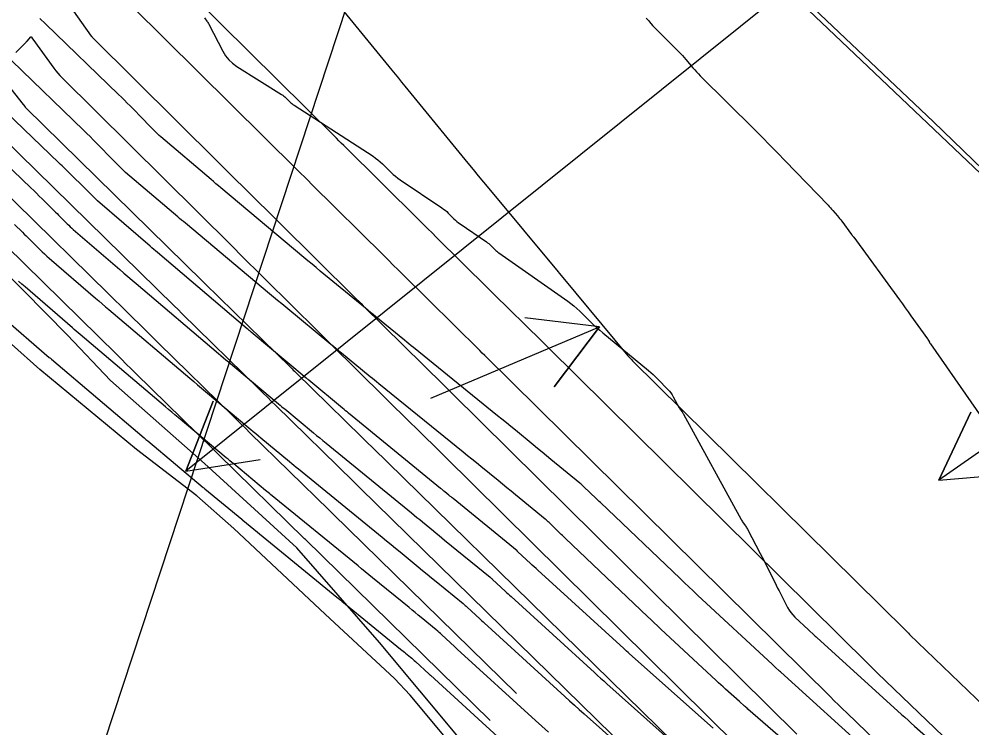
# Model space of a CAD drawing. Extents: x 954385 to 988206, y 1868364 to 1924553.
# Drawn here: x 955624.2 to 955700.4, y 1923042.6 to 1923099.2 of the extents above; entities that cross this region are included whole.
import ezdxf

# ---------------------------------------------------------------- set-up
doc = ezdxf.new("R2010")
doc.units = 0
for name, color, linetype in [('13', 7, 'Continuous'), ('16', 7, 'Continuous'), ('23', 7, 'Continuous'), ('24', 7, 'Continuous'), ('26', 7, 'Continuous'), ('Default', 7, 'Continuous')]:
    doc.layers.add(name, color=color, linetype=linetype)

msp = doc.modelspace()

# ---------------------------------------------------------------- linework, layer by layer
at = {"layer": '13'}
for points in [[(955692.253, 1923040.527), (955685.091, 1923047.028), (955685.065, 1923047.053), (955684.985, 1923047.126), (955684.658, 1923047.427), (955684.6, 1923047.48), (955684.543, 1923047.533), (955684.486, 1923047.586), (955684.428, 1923047.639), (955678.451, 1923053.205), (955678.101, 1923053.531), (955677.753, 1923053.859), (955677.404, 1923054.188), (955677.057, 1923054.517), (955670.677, 1923060.594), (955670.593, 1923060.674), (955670.509, 1923060.754), (955670.426, 1923060.835), (955670.342, 1923060.915), (955669.363, 1923061.86), (955669.283, 1923061.936), (955669.201, 1923062.01), (955669.118, 1923062.083), (955669.033, 1923062.154), (955666.73, 1923064.042), (955666.374, 1923064.333), (955666.018, 1923064.625), (955665.663, 1923064.916), (955665.307, 1923065.208), (955663.883, 1923066.374), (955663.527, 1923066.665), (955663.17, 1923066.956), (955662.813, 1923067.246), (955662.456, 1923067.536), (955655.734, 1923072.98), (955655.555, 1923073.125), (955655.377, 1923073.27), (955655.199, 1923073.416), (955655.021, 1923073.561), (955652.723, 1923075.444), (955652.518, 1923075.612), (955652.313, 1923075.78), (955652.108, 1923075.949), (955651.903, 1923076.118), (955648.295, 1923079.099), (955647.966, 1923079.371), (955647.639, 1923079.643), (955647.311, 1923079.916), (955646.985, 1923080.189), (955640.351, 1923085.746), (955640.155, 1923085.911), (955639.958, 1923086.077), (955639.763, 1923086.242), (955639.567, 1923086.408), (955635.546, 1923089.826), (955635.431, 1923089.927), (955635.318, 1923090.03), (955635.208, 1923090.135), (955635.1, 1923090.243), (955634.672, 1923090.681), (955634.459, 1923090.9), (955634.245, 1923091.119), (955633.099, 1923092.294), (955632.872, 1923092.525), (955632.643, 1923092.755), (955632.412, 1923092.983), (955632.18, 1923093.209), (955626.332, 1923098.857), (955625.893, 1923099.282)], [(955639.051, 1923099.324), (955639.234, 1923099.079), (955639.278, 1923099.017), (955639.32, 1923098.953), (955639.359, 1923098.887), (955639.395, 1923098.82), (955640.498, 1923096.669), (955640.715, 1923096.307), (955640.973, 1923095.983), (955641.274, 1923095.699), (955641.616, 1923095.452), (955645.206, 1923093.207), (955645.298, 1923093.146), (955645.385, 1923093.08), (955645.469, 1923093.01), (955645.549, 1923092.934), (955645.86, 1923092.622), (955645.94, 1923092.547), (955646.023, 1923092.475), (955646.11, 1923092.409), (955646.201, 1923092.347), (955652.519, 1923088.266), (955652.717, 1923088.131), (955652.906, 1923087.986), (955653.088, 1923087.832), (955653.262, 1923087.667), (955653.942, 1923086.989), (955654.115, 1923086.824), (955654.296, 1923086.668), (955654.484, 1923086.521), (955654.68, 1923086.383), (955658.018, 1923084.142), (955658.15, 1923084.049), (955658.277, 1923083.95), (955658.399, 1923083.844), (955658.516, 1923083.733), (955658.974, 1923083.277), (955659.091, 1923083.166), (955659.213, 1923083.06), (955659.339, 1923082.96), (955659.47, 1923082.866), (955661.573, 1923081.425), (955661.664, 1923081.36), (955661.751, 1923081.291), (955661.835, 1923081.218), (955661.916, 1923081.141), (955662.232, 1923080.826), (955662.313, 1923080.749), (955662.397, 1923080.676), (955662.484, 1923080.607), (955662.573, 1923080.541), (955668.066, 1923076.697), (955668.32, 1923076.511), (955668.566, 1923076.314), (955668.803, 1923076.108), (955669.031, 1923075.891), (955669.928, 1923075.002), (955670.154, 1923074.782), (955670.386, 1923074.568), (955670.623, 1923074.36), (955670.864, 1923074.157), (955674.526, 1923071.154), (955674.72, 1923070.991), (955674.908, 1923070.822), (955675.092, 1923070.648), (955675.27, 1923070.468), (955676.069, 1923069.641), (955676.192, 1923069.505), (955676.306, 1923069.361), (955676.409, 1923069.21), (955676.502, 1923069.052), (955676.983, 1923068.173), (955677.008, 1923068.128), (955677.035, 1923068.084), (955677.063, 1923068.041), (955677.093, 1923067.999), (955677.215, 1923067.832), (955677.245, 1923067.79), (955677.273, 1923067.747), (955677.3, 1923067.703), (955677.325, 1923067.659), (955681.928, 1923059.243), (955681.965, 1923059.177), (955682.004, 1923059.112), (955682.046, 1923059.049), (955682.089, 1923058.986), (955682.265, 1923058.739), (955682.308, 1923058.677), (955682.349, 1923058.613), (955682.388, 1923058.548), (955682.424, 1923058.481), (955683.45, 1923056.535), (955683.605, 1923056.238), (955683.758, 1923055.941), (955683.91, 1923055.642), (955684.059, 1923055.342), (955684.731, 1923053.987), (955684.841, 1923053.764), (955684.952, 1923053.543), (955685.064, 1923053.321), (955685.177, 1923053.1), (955685.629, 1923052.217), (955685.751, 1923052.002), (955685.89, 1923051.801), (955686.046, 1923051.612), (955686.219, 1923051.437), (955687.319, 1923050.412), (955687.348, 1923050.386), (955687.746, 1923050.02), (955687.8, 1923049.97), (955687.855, 1923049.92), (955687.909, 1923049.87), (955687.964, 1923049.82), (955694.743, 1923043.667), (955695.003, 1923043.431), (955695.264, 1923043.197), (955695.526, 1923042.963), (955695.789, 1923042.729), (955702.696, 1923036.62)], [(955674.346, 1923099.301), (955674.413, 1923099.233), (955674.479, 1923099.163), (955674.543, 1923099.092), (955674.605, 1923099.019), (955674.852, 1923098.725), (955674.914, 1923098.652), (955674.978, 1923098.581), (955675.043, 1923098.511), (955675.111, 1923098.443), (955676.929, 1923096.634), (955677.081, 1923096.48), (955677.229, 1923096.323), (955677.374, 1923096.162), (955677.515, 1923095.998), (955678.074, 1923095.337), (955678.215, 1923095.173), (955678.36, 1923095.013), (955678.508, 1923094.855), (955678.66, 1923094.701), (955682.995, 1923090.402), (955683.612, 1923089.786), (955684.226, 1923089.167), (955684.836, 1923088.544), (955685.442, 1923087.918), (955688.876, 1923084.351), (955688.972, 1923084.25), (955689.067, 1923084.147), (955689.16, 1923084.044), (955689.252, 1923083.939), (955689.617, 1923083.516), (955689.707, 1923083.41), (955689.795, 1923083.301), (955689.881, 1923083.192), (955689.965, 1923083.08), (955690.748, 1923082.013), (955690.762, 1923081.994), (955690.777, 1923081.975), (955690.791, 1923081.957), (955690.807, 1923081.939), (955690.867, 1923081.867), (955690.882, 1923081.849), (955690.897, 1923081.831), (955690.912, 1923081.812), (955690.926, 1923081.794), (955694.577, 1923076.801), (955694.808, 1923076.484), (955695.038, 1923076.167), (955695.267, 1923075.849), (955695.496, 1923075.53), (955696.818, 1923073.678), (955696.84, 1923073.646), (955696.861, 1923073.614), (955696.88, 1923073.58), (955696.899, 1923073.546), (955696.971, 1923073.409), (955696.99, 1923073.375), (955697.01, 1923073.341), (955697.03, 1923073.309), (955697.052, 1923073.277), (955702.224, 1923065.843)], [(955689.827, 1923037.695), (955682.468, 1923044.094), (955682.401, 1923044.152), (955682.333, 1923044.211), (955682.266, 1923044.271), (955682.199, 1923044.33), (955681.792, 1923044.688), (955681.791, 1923044.689), (955680.668, 1923045.691), (955680.481, 1923045.858), (955680.295, 1923046.027), (955680.11, 1923046.196), (955679.926, 1923046.367), (955675.505, 1923050.484), (955675.237, 1923050.733), (955674.971, 1923050.984), (955674.705, 1923051.235), (955674.44, 1923051.486), (955667.9, 1923057.715), (955667.814, 1923057.797), (955667.728, 1923057.879), (955667.643, 1923057.961), (955667.557, 1923058.044), (955666.578, 1923058.989), (955666.5, 1923059.063), (955666.42, 1923059.135), (955666.339, 1923059.206), (955666.256, 1923059.275), (955663.893, 1923061.21), (955663.546, 1923061.495), (955663.198, 1923061.779), (955662.851, 1923062.063), (955662.504, 1923062.348), (955661.114, 1923063.485), (955660.766, 1923063.769), (955660.418, 1923064.053), (955660.07, 1923064.336), (955659.721, 1923064.619), (955652.963, 1923070.093), (955652.794, 1923070.23), (955652.625, 1923070.367), (955652.456, 1923070.505), (955652.288, 1923070.643), (955649.99, 1923072.525), (955649.775, 1923072.701), (955649.561, 1923072.877), (955649.346, 1923073.054), (955649.132, 1923073.231), (955645.532, 1923076.205), (955645.209, 1923076.472), (955644.887, 1923076.74), (955644.565, 1923077.008), (955644.244, 1923077.277), (955637.511, 1923082.917), (955637.359, 1923083.045), (955637.206, 1923083.173), (955637.055, 1923083.302), (955636.903, 1923083.431), (955632.734, 1923086.974), (955632.649, 1923087.049), (955632.565, 1923087.125), (955632.483, 1923087.204), (955632.402, 1923087.284), (955632.006, 1923087.691), (955631.767, 1923087.935), (955630.407, 1923089.33), (955630.153, 1923089.588), (955629.897, 1923089.845), (955629.639, 1923090.1), (955629.379, 1923090.353), (955623.642, 1923095.895)], [(955679.685, 1923042.551), (955673.005, 1923048.51), (955672.891, 1923048.612), (955672.776, 1923048.715), (955672.663, 1923048.818), (955672.549, 1923048.921), (955665.684, 1923055.187), (955665.536, 1923055.323), (955665.387, 1923055.459), (955665.239, 1923055.595), (955665.091, 1923055.732), (955664.092, 1923056.656), (955664.073, 1923056.673), (955664.054, 1923056.69), (955664.035, 1923056.706), (955664.016, 1923056.723), (955658.908, 1923060.908), (955658.825, 1923060.976), (955658.742, 1923061.044), (955658.659, 1923061.112), (955658.576, 1923061.179), (955658.245, 1923061.45), (955658.162, 1923061.518), (955658.079, 1923061.586), (955657.996, 1923061.653), (955657.914, 1923061.721), (955650.56, 1923067.736), (955650.439, 1923067.835), (955650.318, 1923067.934), (955650.198, 1923068.034), (955650.078, 1923068.133), (955647.371, 1923070.375), (955647.32, 1923070.418), (955647.269, 1923070.46), (955647.218, 1923070.503), (955647.167, 1923070.545), (955642.784, 1923074.211), (955642.702, 1923074.28), (955642.62, 1923074.349), (955642.538, 1923074.418), (955642.456, 1923074.487), (955635.273, 1923080.588), (955635.13, 1923080.71), (955634.987, 1923080.832), (955634.844, 1923080.954), (955634.701, 1923081.077), (955630.485, 1923084.715), (955630.429, 1923084.764), (955630.374, 1923084.814), (955630.32, 1923084.865), (955630.267, 1923084.917), (955630.004, 1923085.18), (955629.846, 1923085.337), (955627.944, 1923087.231), (955627.811, 1923087.363), (955627.678, 1923087.493), (955627.544, 1923087.624), (955627.409, 1923087.753), (955621.761, 1923093.154)], [(955619.401, 1923091.261), (955625.173, 1923085.74), (955625.396, 1923085.526), (955625.618, 1923085.311), (955625.839, 1923085.094), (955626.058, 1923084.877), (955627.138, 1923083.801), (955627.255, 1923083.684), (955627.372, 1923083.568), (955627.489, 1923083.451), (955627.606, 1923083.335), (955628.074, 1923082.868), (955628.192, 1923082.753), (955628.312, 1923082.639), (955628.434, 1923082.528), (955628.558, 1923082.419), (955632.269, 1923079.218), (955632.596, 1923078.936), (955632.923, 1923078.655), (955633.251, 1923078.375), (955633.58, 1923078.095), (955640.161, 1923072.506), (955640.359, 1923072.339), (955640.556, 1923072.172), (955640.754, 1923072.005), (955640.953, 1923071.839), (955644.951, 1923068.495), (955645.078, 1923068.389), (955645.205, 1923068.283), (955645.333, 1923068.177), (955645.46, 1923068.072), (955647.747, 1923066.177), (955648.001, 1923065.967), (955648.255, 1923065.758), (955648.509, 1923065.548), (955648.764, 1923065.34), (955655.573, 1923059.77), (955655.794, 1923059.589), (955656.015, 1923059.408), (955656.237, 1923059.228), (955656.458, 1923059.047), (955657.343, 1923058.324), (955657.564, 1923058.143), (955657.785, 1923057.963), (955658.006, 1923057.782), (955658.227, 1923057.601), (955661.865, 1923054.62), (955661.917, 1923054.577), (955661.968, 1923054.533), (955662.019, 1923054.488), (955662.068, 1923054.442), (955663.067, 1923053.518), (955663.184, 1923053.41), (955663.301, 1923053.302), (955663.419, 1923053.195), (955663.536, 1923053.087), (955670.195, 1923047.01), (955670.443, 1923046.784), (955670.691, 1923046.559), (955670.941, 1923046.335), (955671.19, 1923046.112), (955677.578, 1923040.413)], [(955623.869, 1923082.824), (955624.485, 1923082.211), (955624.639, 1923082.057), (955624.793, 1923081.904), (955624.948, 1923081.75), (955625.102, 1923081.597), (955625.882, 1923080.819), (955626.065, 1923080.64), (955626.251, 1923080.465), (955626.44, 1923080.292), (955626.632, 1923080.123), (955630.327, 1923076.936), (955630.593, 1923076.707), (955630.859, 1923076.478), (955631.126, 1923076.25), (955631.393, 1923076.023), (955637.866, 1923070.526), (955638.179, 1923070.26), (955638.493, 1923069.995), (955638.807, 1923069.731), (955639.122, 1923069.467), (955642.735, 1923066.445), (955642.938, 1923066.275), (955643.142, 1923066.106), (955643.345, 1923065.937), (955643.549, 1923065.768), (955645.835, 1923063.873), (955646.013, 1923063.727), (955646.191, 1923063.58), (955646.369, 1923063.434), (955646.547, 1923063.288), (955653.232, 1923057.819), (955653.592, 1923057.525), (955653.951, 1923057.231), (955654.311, 1923056.938), (955654.671, 1923056.644), (955656.109, 1923055.469), (955656.469, 1923055.175), (955656.828, 1923054.881), (955657.187, 1923054.587), (955657.547, 1923054.293), (955659.713, 1923052.518), (955659.798, 1923052.447), (955659.881, 1923052.376), (955659.964, 1923052.303), (955660.045, 1923052.229), (955661.044, 1923051.304), (955661.13, 1923051.225), (955661.215, 1923051.146), (955661.301, 1923051.067), (955661.388, 1923050.988), (955667.841, 1923045.099), (955668.223, 1923044.751), (955668.606, 1923044.404), (955668.991, 1923044.058), (955669.376, 1923043.713), (955675.472, 1923038.275)], [(955666.521, 1923042.248), (955666.003, 1923042.717), (955665.486, 1923043.187), (955659.239, 1923048.889), (955659.184, 1923048.94), (955659.13, 1923048.99), (955659.075, 1923049.04), (955659.02, 1923049.09), (955658.021, 1923050.015), (955657.909, 1923050.117), (955657.795, 1923050.218), (955657.679, 1923050.318), (955657.562, 1923050.415), (955656.353, 1923051.406), (955656.112, 1923051.603), (955655.871, 1923051.8), (955655.63, 1923051.997), (955655.389, 1923052.194), (955652.466, 1923054.581), (955652.177, 1923054.818), (955651.887, 1923055.054), (955651.598, 1923055.291), (955651.309, 1923055.527), (955644.329, 1923061.236), (955644.228, 1923061.319), (955644.126, 1923061.403), (955644.025, 1923061.486), (955643.924, 1923061.57), (955641.378, 1923063.679), (955641.228, 1923063.804), (955641.078, 1923063.929), (955640.928, 1923064.054), (955640.778, 1923064.179), (955636.94, 1923067.389), (955636.684, 1923067.603), (955636.429, 1923067.818), (955636.174, 1923068.033), (955635.919, 1923068.249), (955629.107, 1923074.034), (955628.951, 1923074.167), (955628.795, 1923074.3), (955628.639, 1923074.434), (955628.483, 1923074.568), (955624.706, 1923077.828), (955624.445, 1923078.056), (955624.189, 1923078.29)], [(955622.779, 1923075.532), (955626.64, 1923072.2), (955626.685, 1923072.162), (955626.731, 1923072.123), (955626.776, 1923072.084), (955626.821, 1923072.046), (955634.226, 1923065.757), (955634.295, 1923065.698), (955634.364, 1923065.64), (955634.433, 1923065.582), (955634.502, 1923065.524), (955638.946, 1923061.807), (955638.98, 1923061.779), (955639.013, 1923061.751), (955639.047, 1923061.723), (955639.08, 1923061.696), (955642.013, 1923059.266), (955642.038, 1923059.246), (955642.062, 1923059.225), (955642.087, 1923059.205), (955642.112, 1923059.185), (955649.618, 1923053.045), (955649.721, 1923052.961), (955649.823, 1923052.877), (955649.926, 1923052.793), (955650.029, 1923052.709), (955654.715, 1923048.882), (955654.815, 1923048.801), (955654.914, 1923048.719), (955655.014, 1923048.637), (955655.114, 1923048.556), (955655.512, 1923048.229), (955655.612, 1923048.146), (955655.709, 1923048.063), (955655.806, 1923047.977), (955655.901, 1923047.89), (955656.997, 1923046.877), (955657.02, 1923046.855), (955657.044, 1923046.833), (955657.067, 1923046.812), (955657.091, 1923046.79), (955663.132, 1923041.276)]]:
    msp.add_lwpolyline(points, dxfattribs=at)
at = {"layer": '16'}
for points in [[(955641.791, 1923110.114), (955654.025, 1923095.14), (955654.281, 1923094.826), (955654.538, 1923094.512), (955654.794, 1923094.199), (955655.05, 1923093.885), (955660.082, 1923087.732), (955660.5, 1923087.222), (955660.92, 1923086.712), (955661.34, 1923086.204), (955661.761, 1923085.696), (955667.291, 1923079.046), (955667.387, 1923078.931), (955667.672, 1923078.588), (955672.878, 1923072.334), (955672.969, 1923072.227), (955673.062, 1923072.123), (955673.158, 1923072.021), (955673.256, 1923071.921), (955695.05, 1923050.389), (955695.134, 1923050.307), (955695.218, 1923050.225), (955695.302, 1923050.143), (955695.386, 1923050.061), (955701.369, 1923044.299)], [(955698.726, 1923041.292), (955692.83, 1923046.97), (955692.645, 1923047.149), (955692.461, 1923047.328), (955692.277, 1923047.508), (955692.094, 1923047.688), (955664.153, 1923075.293), (955663.923, 1923075.52), (955663.847, 1923075.596), (955657.561, 1923081.806), (955657.223, 1923082.14), (955656.886, 1923082.475), (955656.548, 1923082.809), (955656.21, 1923083.143), (955650.164, 1923089.133), (955649.972, 1923089.324), (955649.78, 1923089.514), (955649.588, 1923089.704), (955649.396, 1923089.895), (955635.846, 1923103.321)], [(955628.109, 1923100.495), (955629.995, 1923097.882), (955630.026, 1923097.842), (955630.058, 1923097.802), (955630.092, 1923097.764), (955630.128, 1923097.727), (955643.528, 1923084.449), (955643.896, 1923084.084), (955644.265, 1923083.719), (955644.633, 1923083.354), (955645.001, 1923082.989), (955651.013, 1923077.033), (955651.191, 1923076.856), (955651.37, 1923076.68), (955651.549, 1923076.503), (955651.727, 1923076.326), (955658.157, 1923069.973), (955658.484, 1923069.65), (955658.812, 1923069.326), (955686.383, 1923042.086)], [(955695.942, 1923038.419), (955690.372, 1923043.784), (955690.037, 1923044.107), (955689.704, 1923044.432), (955689.371, 1923044.757), (955689.04, 1923045.084), (955661.44, 1923072.351), (955661.242, 1923072.547), (955661.044, 1923072.743), (955654.896, 1923078.817), (955654.512, 1923079.197), (955654.128, 1923079.577), (955653.744, 1923079.957), (955653.36, 1923080.338), (955647.604, 1923086.041), (955647.313, 1923086.329), (955647.022, 1923086.617), (955646.732, 1923086.905), (955646.441, 1923087.193), (955633.234, 1923100.28)], [(955623.966, 1923096.551), (955624.786, 1923097.401), (955624.825, 1923097.441), (955624.863, 1923097.481), (955625.174, 1923097.805), (955625.184, 1923097.814), (955625.194, 1923097.816), (955625.203, 1923097.812), (955625.212, 1923097.802), (955625.306, 1923097.662), (955625.313, 1923097.652), (955625.32, 1923097.641), (955625.327, 1923097.631), (955625.335, 1923097.621), (955627.008, 1923095.303), (955627.156, 1923095.106), (955627.313, 1923094.915), (955627.477, 1923094.731), (955627.648, 1923094.554), (955641.22, 1923081.106), (955641.507, 1923080.822), (955641.794, 1923080.537), (955648.102, 1923074.288), (955648.357, 1923074.035), (955648.612, 1923073.782), (955648.868, 1923073.53), (955649.123, 1923073.277), (955655.612, 1923066.866), (955655.841, 1923066.639), (955683.911, 1923038.906)], [(955622.665, 1923094.784), (955624.56, 1923092.395), (955624.576, 1923092.375), (955624.683, 1923092.24), (955624.702, 1923092.217), (955624.721, 1923092.195), (955624.741, 1923092.174), (955624.762, 1923092.153), (955638.916, 1923078.268), (955639.081, 1923078.106), (955645.941, 1923071.377), (955646.04, 1923071.28), (955646.138, 1923071.183), (955646.237, 1923071.087), (955646.336, 1923070.99), (955652.909, 1923064.555), (955653.285, 1923064.187), (955653.661, 1923063.819), (955681.645, 1923036.428)], [(955622.854, 1923089.822), (955636.619, 1923076.318), (955636.93, 1923076.014), (955637.241, 1923075.709), (955643.394, 1923069.673), (955643.732, 1923069.342), (955644.07, 1923069.01), (955644.408, 1923068.679), (955644.747, 1923068.348), (955650.954, 1923062.271), (955651.217, 1923062.014), (955651.479, 1923061.757), (955679.223, 1923034.602), (955679.514, 1923034.317), (955679.806, 1923034.033), (955680.099, 1923033.75), (955680.393, 1923033.467), (955685.966, 1923028.115), (955686.048, 1923028.036), (955686.131, 1923027.957), (955686.214, 1923027.879), (955686.297, 1923027.8), (955708.409, 1923006.896)], [(955663.971, 1923045.332), (955649.298, 1923059.695), (955648.999, 1923059.987), (955642.677, 1923066.176), (955642.339, 1923066.507), (955642.002, 1923066.837), (955641.665, 1923067.168), (955641.327, 1923067.499), (955635.401, 1923073.312), (955635.131, 1923073.576), (955634.862, 1923073.841), (955634.592, 1923074.105), (955634.323, 1923074.369), (955620.947, 1923087.491)], [(955661.873, 1923043.189), (955647.116, 1923057.633), (955647.044, 1923057.703), (955640.138, 1923064.464), (955640.036, 1923064.564), (955639.933, 1923064.664), (955639.831, 1923064.764), (955639.729, 1923064.864), (955633.561, 1923070.915), (955633.177, 1923071.291), (955632.794, 1923071.667), (955632.41, 1923072.044), (955632.027, 1923072.42), (955618.747, 1923085.447)], [(955690.254, 1923001.496), (955683.766, 1923009.184), (955677.085, 1923016.669), (955676.251, 1923017.577), (955670.434, 1923024.187), (955665.62, 1923033.633), (955659.471, 1923041.678), (955653.028, 1923049.413), (955646.425, 1923056.98), (955639.036, 1923063.721), (955631.534, 1923070.344), (955628.086, 1923073.974), (955624.577, 1923077.539), (955617.49, 1923084.598)]]:
    msp.add_lwpolyline(points, dxfattribs=at)
at = {"layer": '23'}
msp.add_lwpolyline([(955689.116, 1923006.924), (955681.811, 1923013.212), (955680.993, 1923014.059), (955673.905, 1923021.116), (955668.639, 1923030.054), (955668.144, 1923030.58), (955661.915, 1923037.486), (955655.477, 1923045.214), (955654.238, 1923046.542), (955648.688, 1923051.679), (955641.395, 1923058.522), (955638.421, 1923061.126), (955633.598, 1923064.831), (955625.887, 1923071.233), (955621.331, 1923075.275)], dxfattribs=at)
at = {"layer": '24'}
for points in [[(955632.731, 1923152.087), (955665.147, 1923121.495), (955697.277, 1923091.036), (955727.599, 1923061.705)], [(955690.254, 1923001.496), (955683.766, 1923009.184), (955677.085, 1923016.669), (955676.251, 1923017.577), (955670.434, 1923024.187), (955665.62, 1923033.633), (955659.471, 1923041.678), (955653.028, 1923049.413), (955646.425, 1923056.98), (955639.036, 1923063.721), (955631.534, 1923070.344), (955628.086, 1923073.974), (955624.577, 1923077.539), (955617.49, 1923084.598)], [(955689.116, 1923006.924), (955681.811, 1923013.212), (955680.993, 1923014.059), (955673.905, 1923021.116), (955668.639, 1923030.054), (955668.144, 1923030.58), (955661.915, 1923037.486), (955655.477, 1923045.214), (955654.238, 1923046.542), (955648.688, 1923051.679), (955641.395, 1923058.522), (955638.421, 1923061.126), (955633.598, 1923064.831), (955625.887, 1923071.233), (955621.331, 1923075.275)]]:
    msp.add_lwpolyline(points, dxfattribs=at)
at = {"layer": '26'}
for points in [[(955607.131, 1922968.928), (955707.187, 1923272.643), (955708.411, 1923266.77), (955707.187, 1923272.643), (955702.712, 1923268.647)], [(955707.131, 1923118.928), (955637.555, 1923063.114), (955639.731, 1923068.705), (955637.555, 1923063.114), (955643.486, 1923064.025)], [(955657.131, 1923068.928), (955670.605, 1923074.627), (955666.988, 1923069.84), (955670.605, 1923074.627), (955664.651, 1923075.366)], [(955707.131, 1923068.928), (955697.723, 1923062.382), (955700.275, 1923067.812), (955697.723, 1923062.382), (955703.702, 1923062.887)]]:
    msp.add_lwpolyline(points, dxfattribs=at)
at = {"layer": 'Default'}
msp.add_line((955858.372, 1922937.149), (955453.201, 1923322.797), dxfattribs=at)

doc.saveas('drawing.dxf')
